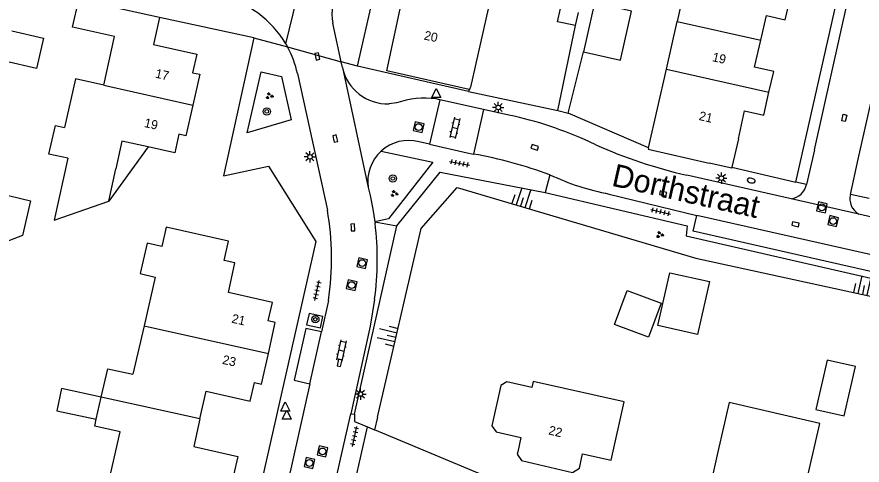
# Model space of a CAD drawing. Extents: x 128999 to 131010, y 395498 to 399007.
# Drawn here: x 129268.4 to 129361.9, y 398498.5 to 398548.1 of the extents above; entities that cross this region are included whole.
import ezdxf

# ---------------------------------------------------------------- set-up
doc = ezdxf.new("R2010")
doc.units = 0
for name, color, linetype in [('gg-afsc-erfafscheiding', 7, 'Continuous'), ('gg-afsc-hekwerk', 7, 'Continuous'), ('gg-afsc-muur', 7, 'Continuous'), ('gg-anno-huisnummerreeks BGT', 7, 'Continuous'), ('gg-anno-openbare ruimte label', 7, 'Continuous'), ('gg-bbg-bijgebouw', 7, 'Continuous'), ('gg-bbg-gedigitaliseerde bebouwing', 7, 'Continuous'), ('gg-bbg-gedigitaliseerde bijgebouw', 7, 'Continuous'), ('gg-bbg-hoofdgebouw', 7, 'Continuous'), ('gg-bbg-luifel en loopbrug', 7, 'Continuous'), ('gg-bbg-tussenscheiding', 7, 'Continuous'), ('gg-knt-verharding', 7, 'Continuous'), ('gg-knt-verharding nz', 7, 'Continuous'), ('gt-grn-vlakafsluiter', 7, 'Continuous'), ('gt-grn-weggrens', 7, 'Continuous'), ('gt-symb-boom', 7, 'Continuous'), ('gt-symb-brandkraan', 7, 'Continuous'), ('gt-symb-groenvak', 7, 'Continuous'), ('gt-symb-klinker verharding', 7, 'Continuous'), ('gt-symb-kolk', 7, 'Continuous'), ('gt-symb-kolk center center', 7, 'Continuous'), ('gt-symb-lichtmast', 7, 'Continuous'), ('gt-symb-rioolschacht', 7, 'Continuous'), ('gt-symb-talud symbool', 7, 'Continuous'), ('gt-symb-tegel verharding', 7, 'Continuous'), ('gt-symb-waterafsluiter', 7, 'Continuous')]:
    doc.layers.add(name, color=color, linetype=linetype)

# ---------------------------------------------------------------- blocks, each defined once
blk = doc.blocks.new('gt0-TALUD_1')
at = {"layer": 'gt-symb-talud symbool'}
for p, q in [((-1, -1), (-1, 0)), ((-0.5, -2), (-0.5, 0)), ((0, -1), (0, 0)), ((0.5, -2), (0.5, 0)), ((1, -1), (1, 0))]:
    blk.add_line(p, q, dxfattribs=at)
blk = doc.blocks.new('gt0-TEG1')
at = {"layer": 'gt-symb-tegel verharding'}
for p, q in [((-1.125, 0), (1.125, 0)), ((-0.9, -0.25), (-0.9, 0.25)), ((-0.45, -0.25), (-0.45, 0.25)), ((0, -0.25), (0, 0.25)), ((0.45, -0.25), (0.45, 0.25)), ((0.9, -0.25), (0.9, 0.25))]:
    blk.add_line(p, q, dxfattribs=at)
blk = doc.blocks.new('gt0-KOLK')
at = {"layer": 'gt-symb-kolk'}
blk.add_lwpolyline([(0, 0), (0.375, 0), (0.375, 0.4), (-0.375, 0.4), (-0.375, 0), (0, 0)], dxfattribs=at)
blk = doc.blocks.new('gt0-KL1')
at = {"layer": 'gt-symb-klinker verharding'}
for p, q in [((-1.15, 0.3), (1.15, 0.3)), ((-1, -0.3), (-1, 0.3)), ((-0.5, 0.3), (-0.5, 0.45)), ((0, -0.3), (0, 0.3)), ((0.5, 0.3), (0.5, 0.45)), ((1, -0.3), (1, 0.3)), ((-1.15, -0.3), (1.15, -0.3)), ((-0.5, -0.45), (-0.5, -0.3)), ((0.5, -0.45), (0.5, -0.3))]:
    blk.add_line(p, q, dxfattribs=at)
blk = doc.blocks.new('gt0-RS')
at = {"layer": 'gt-symb-rioolschacht'}
blk.add_lwpolyline([(-0.5, -0.5), (0.5, -0.5), (0.5, 0.5), (-0.5, 0.5)], close=True, dxfattribs=at)
blk.add_circle((0, 0), 0.375, dxfattribs=at)
blk = doc.blocks.new('gt0-LMAST')
at = {"layer": 'gt-symb-lichtmast'}
for p, q in [((-0.182, 0.173), (-0.447, 0.438)), ((-0.005, 0.246), (-0.005, 0.621)), ((0.172, 0.173), (0.437, 0.438)), ((-0.255, -0.004), (-0.63, -0.004)), ((-0.182, -0.181), (-0.447, -0.446)), ((-0.005, -0.254), (-0.005, -0.629)), ((0.437, -0.446), (0.172, -0.181)), ((0.245, -0.004), (0.62, -0.004))]:
    blk.add_line(p, q, dxfattribs=at)
blk.add_circle((-0.005, -0.004), 0.25, dxfattribs=at)
blk = doc.blocks.new('gt0-BR')
at = {"layer": 'gt-symb-brandkraan'}
for centre, radius, start, end in [((-0.244, 0), 0.206, 107.56694, 252.43307), ((0.599, -2.664), 3, 106.89205, 107.56694), ((0, -0.691), 0.938, 73.10799, 106.89205), ((-0.599, -2.664), 3, 72.43309, 73.10799), ((0.244, 0), 0.206, 287.56695, 72.43309), ((0.599, 2.664), 3, 252.43307, 253.10797), ((0, 0.691), 0.938, 253.10797, 286.89206), ((-0.599, 2.664), 3, 286.89206, 287.56695)]:
    blk.add_arc(centre, radius, start, end, dxfattribs=at)
blk = doc.blocks.new('gt0-KOLKCC')
at = {"layer": 'gt-symb-kolk center center'}
blk.add_lwpolyline([(-0.375, 0.2), (0.375, 0.2), (0.375, -0.2), (-0.375, -0.2)], close=True, dxfattribs=at)
blk = doc.blocks.new('gt0-GRVAK')
at = {"layer": 'gt-symb-groenvak'}
for p, q in [((-0.11, 0.189), (-0.228, 0.24)), ((-0.182, 0.153), (0.088, 0.153)), ((-0.091, 0.211), (-0.156, 0.322)), ((-0.047, 0.214), (-0.047, 0.393)), ((-0.004, 0.211), (0.061, 0.322)), ((0.015, 0.189), (0.133, 0.24)), ((0.262, -0.052), (0.197, 0.059)), ((0.305, -0.049), (0.305, 0.13)), ((0.349, -0.052), (0.414, 0.059)), ((-0.245, -0.228), (-0.363, -0.177)), ((-0.318, -0.264), (-0.047, -0.264)), ((-0.226, -0.206), (-0.291, -0.095)), ((-0.183, -0.203), (-0.183, -0.024)), ((-0.139, -0.206), (-0.074, -0.095)), ((-0.12, -0.228), (-0.002, -0.177)), ((0.243, -0.074), (0.125, -0.023)), ((0.17, -0.11), (0.441, -0.11)), ((0.368, -0.074), (0.486, -0.023))]:
    blk.add_line(p, q, dxfattribs=at)
blk = doc.blocks.new('gt0-WAFSL')
at = {"layer": 'gt-symb-waterafsluiter'}
for p, q in [((-0.5, -0.333), (0, 0.667)), ((0, 0.667), (0.5, -0.333)), ((0.5, -0.333), (-0.5, -0.333))]:
    blk.add_line(p, q, dxfattribs=at)
blk = doc.blocks.new('gt0-BOOM')
at = {"layer": 'gt-symb-boom'}
for radius in [0.4, 0.2]:
    blk.add_circle((0, 0), radius, dxfattribs=at)

msp = doc.modelspace()

# ---------------------------------------------------------------- linework, layer by layer
at = {"layer": 'gg-afsc-erfafscheiding'}
for p, q in [((129328.241, 398537.785), (129330.21, 398547.17)), ((129318.418, 398540.092), (129318.37, 398539.885)), ((129318.37, 398539.885), (129328.241, 398537.785))]:
    msp.add_line(p, q, dxfattribs=at)
at = {"layer": 'gg-afsc-hekwerk'}
msp.add_lwpolyline([(129308.284, 398503.833), (129313.132, 398524.708), (129317.089, 398529.251), (129343.51, 398521.451), (129385.534, 398512.28)], dxfattribs=at)
at = {"layer": 'gg-afsc-muur'}
for p, q in [((129329.403, 398537.479), (129331.08, 398544.27)), ((129338.277, 398533.627), (129329.403, 398537.479))]:
    msp.add_line(p, q, dxfattribs=at)
at = {"layer": 'gg-bbg-bijgebouw'}
msp.add_line((129332.311, 398549.7), (129331.08, 398544.27), dxfattribs=at)
msp.add_lwpolyline([(129267.818, 398546.593), (129271.324, 398545.775), (129270.54, 398542.415), (129267.034, 398543.233)], dxfattribs=at)
at = {"layer": 'gg-bbg-gedigitaliseerde bebouwing'}
for p, q in [((129342.65, 398552.9), (129341.453, 398547.627)), ((129340.258, 398542.36), (129341.453, 398547.627)), ((129338.277, 398533.627), (129340.258, 398542.36)), ((129283.696, 398519.344), (129282.453, 398513.937)), ((129282.453, 398513.937), (129281.223, 398508.583)), ((129277.173, 398503.603), (129277.72, 398506.042))]:
    msp.add_line(p, q, dxfattribs=at)
for points in [[(129277.991, 398540.58), (129274.868, 398541.277), (129273.667, 398535.901)], [(129277.72, 398506.042), (129278.43, 398509.209), (129281.223, 398508.583)], [(129278.595, 398496.861), (129279.8, 398502.237), (129277.007, 398502.863), (129277.173, 398503.603)]]:
    msp.add_lwpolyline(points, dxfattribs=at)
at = {"layer": 'gg-bbg-gedigitaliseerde bijgebouw'}
for points in [[(129331.08, 398544.27), (129335.177, 398543.344), (129336.402, 398548.767), (129334.308, 398549.24)], [(129334.528, 398514.102), (129335.92, 398517.852), (129339.67, 398516.459), (129338.278, 398512.709), (129334.528, 398514.102)], [(129358.067, 398510.152), (129356.811, 398504.694), (129359.93, 398503.977), (129361.185, 398509.434), (129358.067, 398510.152)]]:
    msp.add_lwpolyline(points, dxfattribs=at)
at = {"layer": 'gg-bbg-hoofdgebouw'}
for p, q in [((129284.18, 398548.061), (129275.23, 398550.06)), ((129320.54, 398549.04), (129318.58, 398540.35)), ((129318.51, 398540.071), (129318.58, 398540.35)), ((129318.51, 398540.071), (129318.418, 398540.092)), ((129348.22, 398534.64), (129347.511, 398531.501)), ((129278.549, 398527.759), (129279.33, 398531.32))]:
    msp.add_line(p, q, dxfattribs=at)
for points in [[(129277.991, 398540.58), (129279.2, 398545.95), (129274.53, 398547.012), (129275.23, 398550.06)], [(129350.695, 398545.54), (129351.32, 398548.28), (129353.42, 398547.8), (129353.997, 398550.332)], [(129318.418, 398540.092), (129309.338, 398542.181), (129310.8, 398549.01)], [(129284.18, 398548.061), (129283.51, 398545.08), (129288.29, 398544.01), (129287.83, 398541.96), (129288.61, 398541.78), (129287.846, 398538.379)], [(129351.605, 398539.789), (129352.13, 398542.1), (129350.02, 398542.58), (129350.695, 398545.54)], [(129348.22, 398534.64), (129348.92, 398537.74), (129351.03, 398537.26), (129351.605, 398539.789)], [(129287.846, 398538.379), (129287.08, 398534.97), (129286.3, 398535.14), (129285.85, 398533.09), (129282.922, 398533.742)], [(129274.02, 398532.49), (129271.93, 398532.95), (129272.65, 398536.13), (129273.667, 398535.901)], [(129282.922, 398533.742), (129280.01, 398534.39), (129279.33, 398531.32)], [(129338.277, 398533.627), (129338.25, 398533.51), (129345, 398531.96)], [(129274.02, 398532.49), (129272.521, 398525.654), (129278.549, 398527.759)], [(129347.511, 398531.501), (129347.486, 398531.389), (129345, 398531.96)], [(129291.318, 398521.182), (129291.801, 398523.325), (129284.913, 398524.869), (129284.432, 398522.733)], [(129284.432, 398522.733), (129282.817, 398523.097), (129282.013, 398519.731), (129283.696, 398519.344)], [(129296.66, 398516.54), (129291.783, 398517.629), (129292.509, 398520.914), (129291.318, 398521.182)], [(129296.209, 398510.897), (129296.98, 398514.311), (129296.2, 398514.49), (129296.66, 398516.54)], [(129288.641, 398503.66), (129289.33, 398506.71), (129294.21, 398505.61), (129294.66, 398507.66), (129295.44, 398507.49), (129296.209, 398510.897)], [(129323.803, 398500), (129323.75, 398499.76), (129324.23, 398499.04), (129329.88, 398497.71), (129330.63, 398498.19), (129330.99, 398499.77), (129334.14, 398499.1), (129335.57, 398505.54), (129325.53, 398507.8), (129325.381, 398507.125), (129322.597, 398507.751), (129321.944, 398507.334), (129320.96, 398502.889), (129321.408, 398502.219), (129324.152, 398501.574), (129323.803, 398500)], [(129345.955, 398500), (129344.83, 398495.04), (129345.31, 398494.28), (129350.92, 398492.97), (129351.69, 398493.45), (129352.06, 398495.03), (129355.21, 398494.33), (129357.23, 398503.14), (129347.19, 398505.45), (129345.955, 398500)], [(129288.641, 398503.66), (129287.95, 398500.6), (129292.83, 398499.5), (129292.34, 398497.41), (129293.14, 398497.22), (129292.37, 398493.817)]]:
    msp.add_lwpolyline(points, dxfattribs=at)
at = {"layer": 'gg-bbg-luifel en loopbrug'}
for p, q in [((129330.21, 398547.17), (129330.542, 398548.63)), ((129282.922, 398533.742), (129278.549, 398527.759))]:
    msp.add_line(p, q, dxfattribs=at)
for points in [[(129330.21, 398547.17), (129328.21, 398547.6), (129328.546, 398549.078)], [(129269.012, 398523.957), (129262.35, 398521.415), (129264.225, 398529.157), (129269.877, 398527.788), (129269.012, 398523.957)], [(129340.649, 398519.83), (129345.038, 398518.838), (129343.716, 398512.986), (129339.327, 398513.977), (129340.649, 398519.83)], [(129277.72, 398506.042), (129273.324, 398507.004), (129272.79, 398504.561), (129277.173, 398503.603)]]:
    msp.add_lwpolyline(points, dxfattribs=at)
at = {"layer": 'gg-bbg-tussenscheiding'}
for p, q in [((129341.453, 398547.627), (129350.695, 398545.54)), ((129340.258, 398542.36), (129351.605, 398539.789)), ((129277.991, 398540.58), (129287.846, 398538.379)), ((129282.453, 398513.937), (129296.209, 398510.897)), ((129288.641, 398503.66), (129277.72, 398506.042))]:
    msp.add_line(p, q, dxfattribs=at)
at = {"layer": 'gg-knt-verharding'}
for p, q in [((129306.07, 398542.67), (129320.121, 398604.691)), ((129356.64, 398533.44), (129370.239, 398593.971)), ((129294.62, 398545.83), (129284.18, 398548.061)), ((129304.273, 398543.166), (129303.35, 398547.441)), ((129298.143, 398545.144), (129298.335, 398544.805)), ((129304.41, 398542.53), (129304.273, 398543.166)), ((129318.37, 398539.885), (129306.07, 398542.67)), ((129299.43, 398541.86), (129302.741, 398526.759)), ((129310.41, 398538.61), (129309.569, 398538.521)), ((129315.172, 398538.965), (129314.062, 398534.046)), ((129315.172, 398538.965), (129314.789, 398539.05)), ((129320.025, 398537.892), (129315.172, 398538.965)), ((129320.025, 398537.892), (129318.912, 398532.96)), ((129322.84, 398537.27), (129320.025, 398537.892)), ((129314.062, 398534.046), (129312.888, 398534.32)), ((129332.45, 398533.98), (129331.739, 398534.311)), ((129356.64, 398533.44), (129355.748, 398529.572)), ((129360.628, 398528.498), (129361.47, 398532.38)), ((129347.511, 398531.501), (129354.6, 398529.83)), ((129327.376, 398530.662), (129326.84, 398528.71)), ((129354.053, 398528.006), (129342.518, 398530.621)), ((129333.93, 398528.53), (129343.629, 398526.165)), ((129389.23, 398520.03), (129361.558, 398526.304)), ((129307.992, 398525.474), (129308.017, 398525.31)), ((129305.74, 398504.16), (129310.44, 398525.001)), ((129302.86, 398516.75), (129302.082, 398513.275)), ((129300.799, 398507.546), (129298.358, 398496.645)), ((129304.38, 398500), (129305.32, 398504.22)), ((129305.32, 398504.22), (129305.74, 398504.16)), ((129305.77, 398496.572), (129307.176, 398502.782)), ((129307.176, 398502.782), (129307.963, 398502.452)), ((129303.79, 398497.39), (129304.38, 398500))]:
    msp.add_line(p, q, dxfattribs=at)
for points in [[(129354.6, 398529.83), (129367.07, 398585.16), (129365.4, 398585.561), (129367.415, 398594.84)], [(129361.47, 398532.38), (129375.17, 398592.931), (129375.179, 398593.077), (129375.137, 398593.216)], [(129294.62, 398545.83), (129291.23, 398530.54), (129296.24, 398531.6), (129301.47, 398523.27), (129291.76, 398480.38)], [(129298.747, 398536.742), (129293.871, 398535.294), (129295.41, 398542.041), (129297.675, 398541.531), (129298.747, 398536.742)], [(129314.062, 398534.046), (129318.21, 398533.08), (129318.912, 398532.96)], [(129308.689, 398533.272), (129314.401, 398532.074), (129309.505, 398525.806), (129307.992, 398525.474)], [(129310.44, 398525.001), (129315.24, 398530.95), (129326.84, 398528.71)], [(129307.26, 398529.27), (129307.481, 398528.388), (129307.786, 398526.855), (129307.992, 398525.474)], [(129326.84, 398528.71), (129342.57, 398524.998), (129342.435, 398523.896), (129385.909, 398513.943)], [(129379.659, 398518.043), (129379.247, 398516.251), (129343.231, 398524.441), (129343.629, 398526.165)], [(129307.97, 398516.85), (129307.49, 398513.91), (129305.32, 398504.22)], [(129300.722, 398515.303), (129300.431, 398514.064), (129301.977, 398513.735), (129302.247, 398514.969), (129300.722, 398515.303)], [(129302.082, 398513.275), (129300.374, 398513.654), (129299.077, 398507.935), (129300.799, 398507.546)], [(129305.74, 398504.16), (129305.75, 398503.38), (129307.176, 398502.782)], [(129357.22, 398476.72), (129359.57, 398478.19), (129360.74, 398483.07), (129363.93, 398485.01), (129358.21, 398494.25), (129351.33, 398489.86), (129322.07, 398496.54), (129307.963, 398502.452)]]:
    msp.add_lwpolyline(points, dxfattribs=at)
for centre, radius, start, end in [((129308.07, 398548.468), 4.83, 145.27002, 192.27927), ((129288.444, 398539.454), 11.245, 30.39902, 77.2181), ((129288.46, 398539.457), 11.23, 12.35428, 28.43766), ((129309.388, 398543.612), 5.095, 192.26593, 272.03333), ((129313.509, 398529.778), 9.36, 82.14062, 109.33497), ((129314.131, 398496.218), 41.966, 65.19225, 78.02286), ((129311.756, 398529.921), 4.543, 75.56686, 132.46067), ((129354.514, 398583.344), 54.071, 245.91734, 257.18203), ((129311.754, 398529.921), 4.541, 132.45364, 188.24597), ((129310.172, 398484.032), 49.702, 69.74845, 79.87195), ((129339.136, 398555.674), 27.638, 244.818, 259.14284), ((129353.84, 398529.937), 1.943, 276.30739, 349.16191), ((129362.53, 398528.01), 1.963, 165.60949, 240.33306), ((129271.733, 398521.385), 31.47, 351.53022, 9.83213), ((129275.658, 398521.26), 32.611, 352.2288, 7.13459)]:
    msp.add_arc(centre, radius, start, end, dxfattribs=at)
at = {"layer": 'gg-knt-verharding nz'}
for p, q in [((129379.659, 398518.043), (129343.629, 398526.165)), ((129300.799, 398507.546), (129302.082, 398513.275))]:
    msp.add_line(p, q, dxfattribs=at)
at = {"layer": 'gt-grn-vlakafsluiter'}
msp.add_line((129308.284, 398503.833), (129307.963, 398502.452), dxfattribs=at)
at = {"layer": 'gt-grn-weggrens'}
for p, q in [((129298.143, 398545.144), (129301.346, 398558.251)), ((129294.62, 398545.83), (129298.335, 398544.805)), ((129298.335, 398544.805), (129304.273, 398543.166)), ((129306.07, 398542.67), (129304.273, 398543.166)), ((129304.41, 398542.53), (129307.26, 398529.27)), ((129328.241, 398537.785), (129329.403, 398537.479)), ((129355.748, 398529.572), (129354.6, 398529.83)), ((129362.68, 398528.02), (129360.628, 398528.498)), ((129361.558, 398526.304), (129354.053, 398528.006)), ((129307.992, 398525.474), (129310.44, 398525.001))]:
    msp.add_line(p, q, dxfattribs=at)

# ---------------------------------------------------------------- block references
at = {"layer": 'gt-symb-boom', "rotation": 90}
msp.add_blockref('gt0-BOOM', (129296.037, 398537.671), dxfattribs=at)
at = {"layer": 'gt-symb-boom'}
for p in [(129309.991, 398530.253), (129301.415, 398514.669)]:
    msp.add_blockref('gt0-BOOM', p, dxfattribs=at)
at = {"layer": 'gt-symb-brandkraan', "rotation": -12.771242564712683}
msp.add_blockref('gt0-BR', (129349.645, 398530.019), dxfattribs=at)
at = {"layer": 'gt-symb-groenvak'}
for p in [(129296.319, 398539.387), (129310.142, 398528.582), (129339.524, 398524.04)]:
    msp.add_blockref('gt0-GRVAK', p, dxfattribs=at)
at = {"layer": 'gt-symb-klinker verharding'}
for p, rotation in [((129316.841, 398535.854), -103.11914463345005), ((129304.288, 398511.228), -102.64685349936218)]:
    msp.add_blockref('gt0-KL1', p, dxfattribs=dict(at, rotation=rotation))
at = {"layer": 'gt-symb-kolk'}
for p, rotation in [((129301.439, 398543.728), -78.6338621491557), ((129303.411, 398534.62), -77.75714042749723), ((129325.745, 398533.893), 162.41690287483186), ((129339.939, 398528.793), 166.88085536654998), ((129354.59, 398525.382), 167.52092819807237), ((129305.366, 398524.825), -86.1592529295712), ((129303.905, 398509.899), -103.0075047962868)]:
    msp.add_blockref('gt0-KOLK', p, dxfattribs=dict(at, rotation=rotation))
at = {"layer": 'gt-symb-kolk center center', "rotation": -102.71533698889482}
msp.add_blockref('gt0-KOLKCC', (129359.94, 398536.954), dxfattribs=at)
at = {"layer": 'gt-symb-lichtmast'}
for p in [(129321.657, 398538.103), (129300.818, 398532.644), (129346.345, 398530.293), (129306.399, 398506.402)]:
    msp.add_blockref('gt0-LMAST', p, dxfattribs=at)
at = {"layer": 'gt-symb-rioolschacht'}
for p, rotation in [((129312.843, 398535.94), -12.827123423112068), ((129357.47, 398527.06), 77.99329169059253), ((129358.718, 398525.542), -13.355340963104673), ((129306.589, 398520.891), 77.22875743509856), ((129305.428, 398518.457), 77.22875743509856), ((129302.199, 398500.055), 77.28466301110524), ((129300.758, 398498.776), 77.28466301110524)]:
    msp.add_blockref('gt0-RS', p, dxfattribs=dict(at, rotation=rotation))
at = {"layer": 'gt-symb-talud symbool'}
for p, xscale, yscale, rotation in [((129324.119, 398527.174), 1.0002764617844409, 1.0002764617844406, 162.12657893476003), ((129361.95, 398517.431), 0.9999489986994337, 0.9999489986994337, 167.70114483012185), ((129310.33, 398512.688), 1.0002399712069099, 1.0002399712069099, -103.64723833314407)]:
    msp.add_blockref('gt0-TALUD_1', p, dxfattribs=dict(at, xscale=xscale, yscale=yscale, rotation=rotation))
at = {"layer": 'gt-symb-tegel verharding'}
for p, rotation in [((129317.376, 398531.934), -10.950434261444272), ((129339.634, 398526.571), -13.007504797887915), ((129301.603, 398517.854), 77.22875743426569), ((129305.753, 398501.712), 77.29726808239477)]:
    msp.add_blockref('gt0-TEG1', p, dxfattribs=dict(at, rotation=rotation))
at = {"layer": 'gt-symb-waterafsluiter'}
for p in [(129314.784, 398539.544), (129298.077, 398504.854), (129298.245, 398503.945)]:
    msp.add_blockref('gt0-WAFSL', p, dxfattribs=at)

# ---------------------------------------------------------------- texts
at = {"layer": 'gg-anno-huisnummerreeks BGT'}
for s, rotation, p in [('20', 347.9, (129313.375, 398545.639)), ('19', 347.2, (129345.273, 398543.247)), ('17', 347.4, (129283.636, 398541.428)), ('21', 347.3, (129343.796, 398536.737)), ('19', 347.4, (129282.408, 398535.963)), ('21', 347.3, (129292.083, 398514.311)), ('23', 347.3, (129291.054, 398509.756)), ('22', 346.8, (129327.151, 398501.947))]:
    msp.add_text(s, height=1, rotation=rotation, dxfattribs=at).set_placement(p)
at = {"layer": 'gg-anno-openbare ruimte label'}
msp.add_text('Dorthstraat', height=2.5, rotation=347.4, dxfattribs=at).set_placement((129334.096, 398529.467))

doc.saveas('drawing.dxf')
